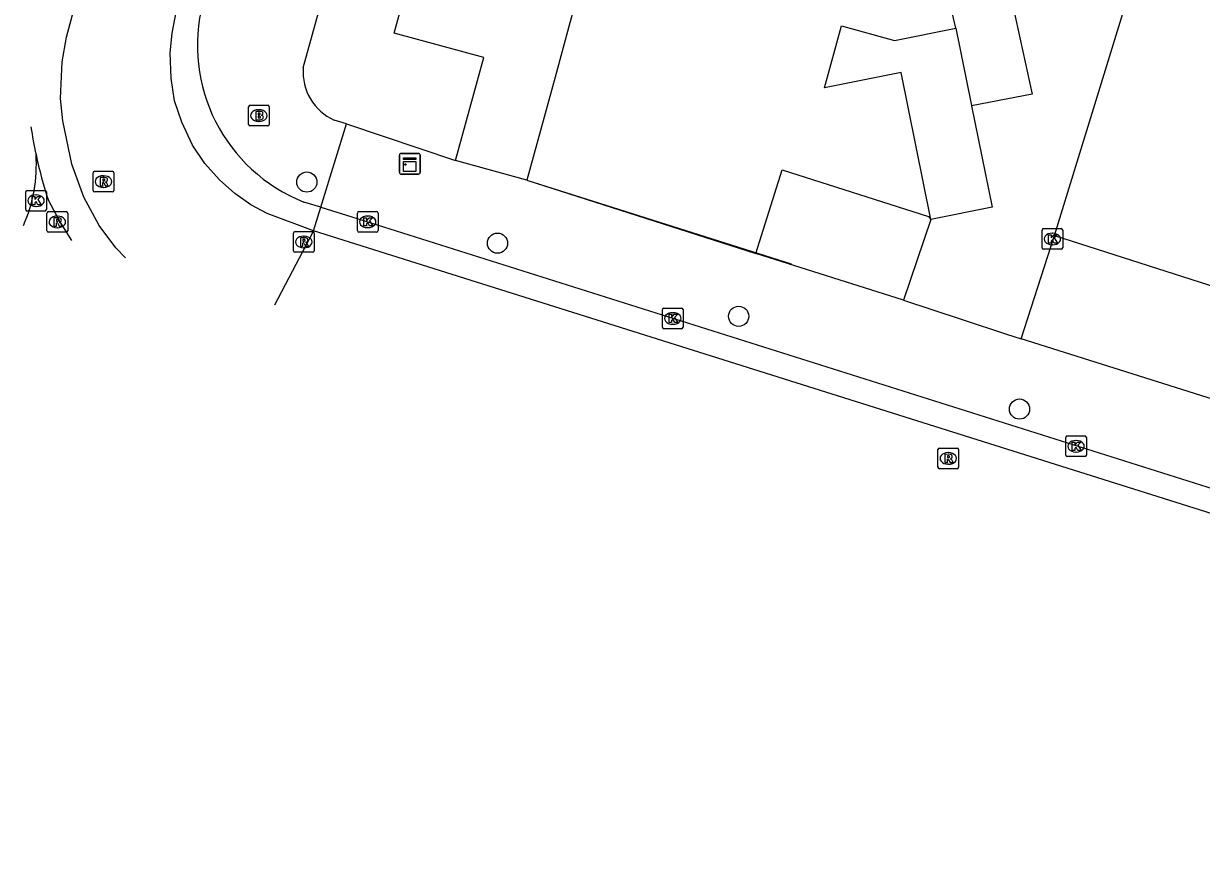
# Model space of a CAD drawing. Extents: x 158087 to 159494, y 382905 to 383981.
# Drawn here: x 158109.5 to 158166.5, y 383127.9 to 383168.7 of the extents above; entities that cross this region are included whole.
import ezdxf

# ---------------------------------------------------------------- set-up
doc = ezdxf.new("R2010")
doc.units = 0
for name, color, linetype in [('IMGEO_Boom', 7, 'Continuous'), ('IMGEO_Brandkraan', 7, 'Continuous'), ('IMGEO_Kast', 7, 'Continuous'), ('IMGEO_Kolk', 7, 'Continuous'), ('IMGEO_Muur', 7, 'Continuous'), ('IMGEO_Pand', 7, 'Continuous'), ('IMGEO_Parkeervlak_open', 7, 'Continuous'), ('IMGEO_Rijbaan_lokaal_gesloten', 7, 'Continuous'), ('IMGEO_Rijbaan_lokaal_open', 7, 'Continuous'), ('IMGEO_Rioolput', 7, 'Continuous'), ('IMGEO_Voetpad_open', 7, 'Continuous')]:
    doc.layers.add(name, color=color, linetype=linetype)

msp = doc.modelspace()

# ---------------------------------------------------------------- linework, layer by layer
at = {"layer": 'IMGEO_Boom'}
for centre in [(158123.222, 383160.991), (158132.451, 383158.033), (158144.126, 383154.492), (158157.718, 383150.001)]:
    msp.add_circle(centre, 0.489, dxfattribs=at)
at = {"layer": 'IMGEO_Brandkraan'}
for p, q in [((158120.401, 383163.784), (158120.401, 383164.636)), ((158120.476, 383164.71), (158121.328, 383164.71)), ((158120.889, 383164.49), (158120.914, 383164.49)), ((158121.402, 383164.636), (158121.402, 383163.784)), ((158120.912, 383163.93), (158120.887, 383163.93)), ((158121.328, 383163.71), (158120.476, 383163.71))]:
    msp.add_line(p, q, dxfattribs=at)
for points in [[(158120.401, 383163.784), (158120.401, 383164.636)], [(158120.476, 383164.71), (158121.328, 383164.71)], [(158120.749, 383164.41), (158120.749, 383164.01), (158120.962, 383164.01)], [(158120.98, 383164.41), (158120.749, 383164.41)], [(158120.928, 383164.329), (158120.874, 383164.329), (158120.874, 383164.253)], [(158121.402, 383164.636), (158121.402, 383163.784)], [(158120.874, 383164.253), (158120.927, 383164.253)], [(158120.936, 383164.177), (158120.874, 383164.177), (158120.874, 383164.096)], [(158120.874, 383164.096), (158120.936, 383164.096)], [(158121.328, 383163.71), (158120.476, 383163.71)]]:
    msp.add_lwpolyline(points, dxfattribs=at)
for centre, radius, start, end in [((158120.478, 383164.634), 0.0765, 91.552, 178.448), ((158120.478, 383164.634), 0.0765, 91.552, 178.448), ((158120.929, 383164.291), 0.0379, 267.8285, 90.9355), ((158120.984, 383164.265), 0.145, 59.4692, 91.5367), ((158121.009, 383164.312), 0.0922, 285.5137, 58.1501), ((158121.326, 383164.634), 0.0765, 1.552, 88.448), ((158121.326, 383164.634), 0.0765, 1.552, 88.448), ((158120.478, 383163.786), 0.0765, 181.552, 268.448), ((158120.478, 383163.786), 0.0765, 181.552, 268.448), ((158120.937, 383164.136), 0.0404, 269.8759, 90.5077), ((158120.968, 383164.261), 0.251, 268.6676, 293.5347), ((158121.014, 383164.12), 0.105, 301.3115, 78.989), ((158121.326, 383163.786), 0.0765, 271.552, 358.448), ((158121.326, 383163.786), 0.0765, 271.552, 358.448)]:
    msp.add_arc(centre, radius, start, end, dxfattribs=at)
for centre, major_axis, ratio, start_param, end_param in [((158120.888, 383164.21), (-0.387, 0.002), 0.722429, 4.712389, 7.853982), ((158120.913, 383164.21), (-0.39, 0.002), 0.717154, 1.570796, 4.712389)]:
    msp.add_ellipse(centre, major_axis=major_axis, ratio=ratio, start_param=start_param, end_param=end_param, dxfattribs=at)
at = {"layer": 'IMGEO_Kast'}
for p, q in [((158127.706, 383161.451), (158127.706, 383162.292)), ((158127.706, 383162.292), (158127.706, 383161.451)), ((158127.781, 383162.376), (158128.622, 383162.376)), ((158128.622, 383162.376), (158127.781, 383162.376)), ((158128.706, 383162.301), (158128.706, 383161.46)), ((158128.706, 383161.46), (158128.706, 383162.301)), ((158128.631, 383161.376), (158127.79, 383161.376)), ((158127.79, 383161.376), (158128.631, 383161.376))]:
    msp.add_line(p, q, dxfattribs=at)
for points in [[(158127.901, 383162.166), (158128.501, 383162.166), (158128.501, 383162.081), (158127.901, 383162.081), (158127.901, 383162.166)], [(158127.901, 383161.991), (158128.501, 383161.991), (158128.501, 383161.502), (158127.901, 383161.502), (158127.901, 383161.991)]]:
    msp.add_lwpolyline(points, dxfattribs=at)
msp.add_circle((158127.985, 383161.84), 0.0377, dxfattribs=at)
for centre, start, end in [((158127.784, 383162.298), 92.4484, 184.2845), ((158127.784, 383162.298), 92.4484, 184.2845), ((158128.628, 383162.298), 2.4484, 94.2845), ((158128.628, 383162.298), 2.4484, 94.2845), ((158128.628, 383161.454), 272.4484, 4.2845), ((158128.628, 383161.454), 272.4484, 4.2845), ((158127.784, 383161.454), 182.4484, 274.2845), ((158127.784, 383161.454), 182.4484, 274.2845)]:
    msp.add_arc(centre, 0.0779, start, end, dxfattribs=at)
at = {"layer": 'IMGEO_Kolk'}
for p, q in [((158109.614, 383159.664), (158109.614, 383160.516)), ((158109.689, 383160.59), (158110.541, 383160.59)), ((158110.102, 383160.37), (158110.127, 383160.37)), ((158110.615, 383160.516), (158110.615, 383159.664)), ((158110.125, 383159.81), (158110.1, 383159.81)), ((158110.541, 383159.59), (158109.689, 383159.59)), ((158125.668, 383158.639), (158125.668, 383159.491)), ((158125.743, 383159.565), (158126.595, 383159.565)), ((158126.156, 383159.345), (158126.181, 383159.345)), ((158126.669, 383159.491), (158126.669, 383158.639)), ((158126.179, 383158.785), (158126.154, 383158.785)), ((158158.809, 383157.809), (158158.809, 383158.661)), ((158158.884, 383158.735), (158159.736, 383158.735)), ((158159.81, 383158.661), (158159.81, 383157.809)), ((158126.595, 383158.565), (158125.743, 383158.565)), ((158159.297, 383158.515), (158159.322, 383158.515)), ((158159.736, 383157.735), (158158.884, 383157.735)), ((158159.32, 383157.955), (158159.295, 383157.955)), ((158140.435, 383153.962), (158140.435, 383154.814)), ((158140.51, 383154.888), (158141.362, 383154.888)), ((158140.923, 383154.668), (158140.948, 383154.668)), ((158141.436, 383154.814), (158141.436, 383153.962)), ((158140.946, 383154.108), (158140.921, 383154.108)), ((158141.362, 383153.888), (158140.51, 383153.888)), ((158159.955, 383147.773), (158159.955, 383148.625)), ((158160.03, 383148.699), (158160.882, 383148.699)), ((158160.443, 383148.479), (158160.468, 383148.479)), ((158160.956, 383148.625), (158160.956, 383147.773)), ((158160.466, 383147.919), (158160.441, 383147.919)), ((158160.882, 383147.699), (158160.03, 383147.699))]:
    msp.add_line(p, q, dxfattribs=at)
for points in [[(158109.614, 383159.664), (158109.614, 383160.516)], [(158109.689, 383160.59), (158110.541, 383160.59)], [(158110.615, 383160.516), (158110.615, 383159.664)], [(158109.935, 383160.29), (158110.058, 383160.29), (158110.058, 383160.139), (158110.188, 383160.29), (158110.352, 383160.29), (158110.206, 383160.139), (158110.359, 383159.89), (158110.207, 383159.89), (158110.122, 383160.054), (158110.058, 383159.987), (158110.058, 383159.89), (158109.935, 383159.89), (158109.935, 383160.29)], [(158110.541, 383159.59), (158109.689, 383159.59)], [(158125.668, 383158.639), (158125.668, 383159.491)], [(158125.743, 383159.565), (158126.595, 383159.565)], [(158125.989, 383159.265), (158126.112, 383159.265), (158126.112, 383159.114), (158126.242, 383159.265), (158126.406, 383159.265), (158126.26, 383159.114), (158126.413, 383158.865), (158126.261, 383158.865), (158126.176, 383159.029), (158126.112, 383158.962), (158126.112, 383158.865), (158125.989, 383158.865), (158125.989, 383159.265)], [(158126.669, 383159.491), (158126.669, 383158.639)], [(158158.809, 383157.809), (158158.809, 383158.661)], [(158158.884, 383158.735), (158159.736, 383158.735)], [(158159.81, 383158.661), (158159.81, 383157.809)], [(158126.595, 383158.565), (158125.743, 383158.565)], [(158159.13, 383158.435), (158159.253, 383158.435), (158159.253, 383158.284), (158159.383, 383158.435), (158159.547, 383158.435), (158159.401, 383158.284), (158159.554, 383158.035), (158159.402, 383158.035), (158159.317, 383158.199), (158159.253, 383158.132), (158159.253, 383158.035), (158159.13, 383158.035), (158159.13, 383158.435)], [(158159.736, 383157.735), (158158.884, 383157.735)], [(158140.435, 383153.962), (158140.435, 383154.814)], [(158140.51, 383154.888), (158141.362, 383154.888)], [(158141.436, 383154.814), (158141.436, 383153.962)], [(158140.756, 383154.588), (158140.879, 383154.588), (158140.879, 383154.437), (158141.009, 383154.588), (158141.173, 383154.588), (158141.027, 383154.437), (158141.18, 383154.188), (158141.028, 383154.188), (158140.943, 383154.352), (158140.879, 383154.285), (158140.879, 383154.188), (158140.756, 383154.188), (158140.756, 383154.588)], [(158141.362, 383153.888), (158140.51, 383153.888)], [(158159.955, 383147.773), (158159.955, 383148.625)], [(158160.03, 383148.699), (158160.882, 383148.699)], [(158160.276, 383148.399), (158160.399, 383148.399), (158160.399, 383148.248), (158160.529, 383148.399), (158160.693, 383148.399), (158160.547, 383148.248), (158160.7, 383147.999), (158160.548, 383147.999), (158160.463, 383148.163), (158160.399, 383148.096), (158160.399, 383147.999), (158160.276, 383147.999), (158160.276, 383148.399)], [(158160.956, 383148.625), (158160.956, 383147.773)], [(158160.882, 383147.699), (158160.03, 383147.699)]]:
    msp.add_lwpolyline(points, dxfattribs=at)
for centre, start, end in [((158109.691, 383160.514), 91.552, 178.448), ((158109.691, 383160.514), 91.552, 178.448), ((158110.539, 383160.514), 1.552, 88.448), ((158110.539, 383160.514), 1.552, 88.448), ((158109.691, 383159.666), 181.552, 268.448), ((158109.691, 383159.666), 181.552, 268.448), ((158110.539, 383159.666), 271.552, 358.448), ((158110.539, 383159.666), 271.552, 358.448), ((158125.745, 383159.489), 91.552, 178.448), ((158125.745, 383159.489), 91.552, 178.448), ((158126.593, 383159.489), 1.552, 88.448), ((158126.593, 383159.489), 1.552, 88.448), ((158125.745, 383158.641), 181.552, 268.448), ((158125.745, 383158.641), 181.552, 268.448), ((158126.593, 383158.641), 271.552, 358.448), ((158126.593, 383158.641), 271.552, 358.448), ((158158.886, 383158.659), 91.552, 178.448), ((158158.886, 383158.659), 91.552, 178.448), ((158159.734, 383158.659), 1.552, 88.448), ((158159.734, 383158.659), 1.552, 88.448), ((158158.886, 383157.811), 181.552, 268.448), ((158158.886, 383157.811), 181.552, 268.448), ((158159.734, 383157.811), 271.552, 358.448), ((158159.734, 383157.811), 271.552, 358.448), ((158140.512, 383154.812), 91.552, 178.448), ((158140.512, 383154.812), 91.552, 178.448), ((158141.36, 383154.812), 1.552, 88.448), ((158141.36, 383154.812), 1.552, 88.448), ((158140.512, 383153.964), 181.552, 268.448), ((158140.512, 383153.964), 181.552, 268.448), ((158141.36, 383153.964), 271.552, 358.448), ((158141.36, 383153.964), 271.552, 358.448), ((158160.032, 383148.623), 91.552, 178.448), ((158160.032, 383148.623), 91.552, 178.448), ((158160.88, 383148.623), 1.552, 88.448), ((158160.88, 383148.623), 1.552, 88.448), ((158160.032, 383147.775), 181.552, 268.448), ((158160.032, 383147.775), 181.552, 268.448), ((158160.88, 383147.775), 271.552, 358.448), ((158160.88, 383147.775), 271.552, 358.448)]:
    msp.add_arc(centre, 0.0765, start, end, dxfattribs=at)
for centre, major_axis, ratio, start_param, end_param in [((158110.101, 383160.09), (-0.387, 0.002), 0.722429, 4.712389, 7.853982), ((158110.126, 383160.09), (-0.39, 0.002), 0.717154, 1.570796, 4.712389), ((158126.155, 383159.065), (-0.387, 0.002), 0.722429, 4.712389, 7.853982), ((158126.18, 383159.065), (-0.39, 0.002), 0.717154, 1.570796, 4.712389), ((158159.296, 383158.235), (-0.387, 0.002), 0.722429, 4.712389, 7.853982), ((158159.321, 383158.235), (-0.39, 0.002), 0.717154, 1.570796, 4.712389), ((158140.922, 383154.388), (-0.387, 0.002), 0.722429, 4.712389, 7.853982), ((158140.947, 383154.388), (-0.39, 0.002), 0.717154, 1.570796, 4.712389), ((158160.442, 383148.199), (-0.387, 0.002), 0.722429, 4.712389, 7.853982), ((158160.467, 383148.199), (-0.39, 0.002), 0.717154, 1.570796, 4.712389)]:
    msp.add_ellipse(centre, major_axis=major_axis, ratio=ratio, start_param=start_param, end_param=end_param, dxfattribs=at)
at = {"layer": 'IMGEO_Muur'}
msp.add_lwpolyline([(158133.867, 383161.076), (158146.662, 383157.032)], dxfattribs=at)
at = {"layer": 'IMGEO_Pand'}
for points in [[(158130.42, 383162.036), (158131.785, 383167.017), (158127.445, 383168.206), (158129.043, 383174.04)], [(158154.632, 383168.437), (158153.449, 383173.564), (158156.391, 383174.137)], [(158136.856, 383171.899), (158136.823, 383171.777), (158136.657, 383171.255), (158135.955, 383168.694), (158135.236, 383166.071), (158133.867, 383161.076)], [(158157.205, 383170.422), (158158.338, 383165.25), (158155.393, 383164.68)], [(158153.431, 383159.174), (158151.988, 383166.3), (158148.286, 383165.55), (158149.109, 383168.552), (158151.676, 383167.838), (158154.632, 383168.437)], [(158154.632, 383168.437), (158155.39, 383164.69), (158155.393, 383164.68)], [(158155.393, 383164.68), (158156.388, 383159.773), (158153.431, 383159.174)], [(158133.867, 383161.076), (158130.42, 383162.036)], [(158144.952, 383157.529), (158146.228, 383161.583), (158153.322, 383159.318), (158153.431, 383159.174)], [(158153.431, 383159.174), (158152.109, 383155.276)], [(158152.109, 383155.276), (158144.952, 383157.529)]]:
    msp.add_lwpolyline(points, dxfattribs=at)
at = {"layer": 'IMGEO_Parkeervlak_open'}
msp.add_lwpolyline([(158159.414, 383158.405), (158187.878, 383149.286)], dxfattribs=at)
at = {"layer": 'IMGEO_Rijbaan_lokaal_gesloten'}
for points in [[(158123.545, 383158.624), (158121.299, 383159.472), (158120.511, 383159.893), (158119.732, 383160.433), (158118.989, 383161.105), (158118.281, 383161.896), (158117.694, 383162.772), (158117.166, 383163.887), (158116.819, 383164.93), (158116.651, 383166.022), (158116.603, 383167.245), (158116.699, 383168.192), (158117.038, 383169.988), (158122.934, 383191.435), (158125.143, 383197.468), (158128.824, 383204.89)], [(158114.447, 383157.32), (158113.975, 383157.813), (158113.174, 383158.889), (158112.421, 383160.267), (158111.855, 383161.854), (158111.404, 383163.963), (158111.299, 383165.033), (158111.383, 383166.817), (158111.593, 383168.013), (158118.896, 383195.213), (158119.498, 383198.799)], [(158110.714, 383160.098), (158111.319, 383158.98), (158111.824, 383158.154)], [(158123.906, 383159.769), (158123.083, 383160.025)], [(158123.545, 383158.624), (158123.906, 383159.769)], [(158123.906, 383159.769), (158125.403, 383159.303), (158130.311, 383157.752), (158203.27, 383134.722), (158233.202, 383125.294), (158245.445, 383121.671), (158283.564, 383110.711), (158294.412, 383107.708)], [(158123.545, 383158.624), (158121.663, 383155.026)], [(158294.047, 383106.593), (158274.356, 383112.076), (158235.952, 383123.218), (158123.545, 383158.624)]]:
    msp.add_lwpolyline(points, dxfattribs=at)
for centre, radius, start, end in [((158126.058, 383167.594), 8.132, 165.2065, 248.5444), ((158131.458, 383166.91), 21.832, 188.561, 192.124), ((158102.757, 383161.845), 7.372, 336.3681, 3.7352), ((158131.497, 383166.901), 21.868, 192.0794, 198.1259)]:
    msp.add_arc(centre, radius, start, end, dxfattribs=at)
at = {"layer": 'IMGEO_Rijbaan_lokaal_open'}
for points in [[(158159.414, 383158.405), (158165.444, 383178.023)], [(158157.8, 383153.402), (158159.414, 383158.405)], [(158152.109, 383155.276), (158154.938, 383154.337), (158157.095, 383153.625), (158157.8, 383153.402)]]:
    msp.add_lwpolyline(points, dxfattribs=at)
at = {"layer": 'IMGEO_Rioolput'}
for p, q in [((158112.954, 383161.514), (158113.806, 383161.514)), ((158112.879, 383160.588), (158112.879, 383161.44)), ((158113.367, 383161.294), (158113.392, 383161.294)), ((158113.88, 383161.44), (158113.88, 383160.588)), ((158113.806, 383160.514), (158112.954, 383160.514)), ((158113.39, 383160.734), (158113.365, 383160.734)), ((158110.645, 383158.636), (158110.645, 383159.488)), ((158110.72, 383159.562), (158111.572, 383159.562)), ((158111.133, 383159.342), (158111.158, 383159.342)), ((158111.646, 383159.488), (158111.646, 383158.636)), ((158111.156, 383158.782), (158111.131, 383158.782)), ((158111.572, 383158.562), (158110.72, 383158.562)), ((158122.575, 383157.664), (158122.575, 383158.516)), ((158122.65, 383158.59), (158123.502, 383158.59)), ((158123.063, 383158.37), (158123.088, 383158.37)), ((158123.576, 383158.516), (158123.576, 383157.664)), ((158123.502, 383157.59), (158122.65, 383157.59)), ((158123.086, 383157.81), (158123.061, 383157.81)), ((158153.771, 383147.186), (158153.771, 383148.038)), ((158153.846, 383148.112), (158154.698, 383148.112)), ((158154.259, 383147.892), (158154.284, 383147.892)), ((158154.772, 383148.038), (158154.772, 383147.186)), ((158154.282, 383147.332), (158154.257, 383147.332)), ((158154.698, 383147.112), (158153.846, 383147.112))]:
    msp.add_line(p, q, dxfattribs=at)
for points in [[(158112.954, 383161.514), (158113.806, 383161.514)], [(158112.879, 383160.588), (158112.879, 383161.44)], [(158113.468, 383161.212), (158113.216, 383161.214), (158113.216, 383160.814)], [(158113.216, 383160.814), (158113.34, 383160.814), (158113.34, 383160.976), (158113.351, 383160.976)], [(158113.394, 383161.133), (158113.34, 383161.133), (158113.34, 383161.052)], [(158113.34, 383161.052), (158113.392, 383161.052)], [(158113.398, 383160.947), (158113.469, 383160.814), (158113.609, 383160.814), (158113.544, 383160.94)], [(158113.88, 383161.44), (158113.88, 383160.588)], [(158113.806, 383160.514), (158112.954, 383160.514)], [(158110.645, 383158.636), (158110.645, 383159.488)], [(158110.72, 383159.562), (158111.572, 383159.562)], [(158111.234, 383159.26), (158110.982, 383159.262), (158110.982, 383158.862)], [(158111.16, 383159.181), (158111.106, 383159.181), (158111.106, 383159.1)], [(158111.646, 383159.488), (158111.646, 383158.636)], [(158110.982, 383158.862), (158111.106, 383158.862), (158111.106, 383159.024), (158111.117, 383159.024)], [(158111.106, 383159.1), (158111.158, 383159.1)], [(158111.164, 383158.995), (158111.235, 383158.862), (158111.375, 383158.862), (158111.31, 383158.988)], [(158111.572, 383158.562), (158110.72, 383158.562)], [(158122.575, 383157.664), (158122.575, 383158.516)], [(158122.65, 383158.59), (158123.502, 383158.59)], [(158123.164, 383158.288), (158122.912, 383158.29), (158122.912, 383157.89)], [(158122.912, 383157.89), (158123.036, 383157.89), (158123.036, 383158.052), (158123.047, 383158.052)], [(158123.09, 383158.209), (158123.036, 383158.209), (158123.036, 383158.128)], [(158123.036, 383158.128), (158123.088, 383158.128)], [(158123.576, 383158.516), (158123.576, 383157.664)], [(158123.502, 383157.59), (158122.65, 383157.59)], [(158123.094, 383158.023), (158123.165, 383157.89), (158123.305, 383157.89), (158123.24, 383158.016)], [(158153.771, 383147.186), (158153.771, 383148.038)], [(158153.846, 383148.112), (158154.698, 383148.112)], [(158154.36, 383147.81), (158154.108, 383147.812), (158154.108, 383147.412)], [(158154.772, 383148.038), (158154.772, 383147.186)], [(158154.108, 383147.412), (158154.232, 383147.412), (158154.232, 383147.574), (158154.243, 383147.574)], [(158154.286, 383147.731), (158154.232, 383147.731), (158154.232, 383147.65)], [(158154.232, 383147.65), (158154.284, 383147.65)], [(158154.29, 383147.545), (158154.361, 383147.412), (158154.501, 383147.412), (158154.436, 383147.538)], [(158154.698, 383147.112), (158153.846, 383147.112)]]:
    msp.add_lwpolyline(points, dxfattribs=at)
for centre, radius, start, end in [((158112.956, 383161.438), 0.0765, 91.552, 178.448), ((158112.956, 383161.438), 0.0765, 91.552, 178.448), ((158113.804, 383161.438), 0.0765, 1.552, 88.448), ((158113.804, 383161.438), 0.0765, 1.552, 88.448), ((158113.35, 383160.923), 0.0533, 26.0293, 88.6989), ((158113.376, 383161.241), 0.19, 274.7715, 282.9687), ((158113.4, 383161.037), 0.0964, 77.0061, 93.1865), ((158113.414, 383161.094), 0.0378, 276.6634, 79.6772), ((158113.467, 383161.102), 0.109, 350.3612, 89.416), ((158113.465, 383161.102), 0.112, 277.5842, 350.9817), ((158113.449, 383160.887), 0.108, 29.5134, 73.7905), ((158112.956, 383160.59), 0.0765, 181.552, 268.448), ((158112.956, 383160.59), 0.0765, 181.552, 268.448), ((158113.804, 383160.59), 0.0765, 271.552, 358.448), ((158113.804, 383160.59), 0.0765, 271.552, 358.448), ((158110.722, 383159.486), 0.0765, 91.552, 178.448), ((158110.722, 383159.486), 0.0765, 91.552, 178.448), ((158111.166, 383159.085), 0.0964, 77.0061, 93.1865), ((158111.18, 383159.142), 0.0378, 276.6634, 79.6772), ((158111.233, 383159.15), 0.109, 350.3612, 89.416), ((158111.57, 383159.486), 0.0765, 1.552, 88.448), ((158111.57, 383159.486), 0.0765, 1.552, 88.448), ((158110.722, 383158.638), 0.0765, 181.552, 268.448), ((158110.722, 383158.638), 0.0765, 181.552, 268.448), ((158111.116, 383158.971), 0.0533, 26.0293, 88.6989), ((158111.142, 383159.289), 0.19, 274.7715, 282.9687), ((158111.231, 383159.15), 0.112, 277.5842, 350.9817), ((158111.215, 383158.935), 0.108, 29.5134, 73.7905), ((158111.57, 383158.638), 0.0765, 271.552, 358.448), ((158111.57, 383158.638), 0.0765, 271.552, 358.448), ((158122.652, 383158.514), 0.0765, 91.552, 178.448), ((158122.652, 383158.514), 0.0765, 91.552, 178.448), ((158123.046, 383157.999), 0.0533, 26.0293, 88.6989), ((158123.072, 383158.317), 0.19, 274.7715, 282.9687), ((158123.096, 383158.113), 0.0964, 77.0061, 93.1865), ((158123.11, 383158.17), 0.0378, 276.6634, 79.6772), ((158123.163, 383158.178), 0.109, 350.3612, 89.416), ((158123.161, 383158.178), 0.112, 277.5842, 350.9817), ((158123.145, 383157.963), 0.108, 29.5134, 73.7905), ((158123.5, 383158.514), 0.0765, 1.552, 88.448), ((158123.5, 383158.514), 0.0765, 1.552, 88.448), ((158122.652, 383157.666), 0.0765, 181.552, 268.448), ((158122.652, 383157.666), 0.0765, 181.552, 268.448), ((158123.5, 383157.666), 0.0765, 271.552, 358.448), ((158123.5, 383157.666), 0.0765, 271.552, 358.448), ((158153.848, 383148.036), 0.0765, 91.552, 178.448), ((158153.848, 383148.036), 0.0765, 91.552, 178.448), ((158154.359, 383147.7), 0.109, 350.3612, 89.416), ((158154.696, 383148.036), 0.0765, 1.552, 88.448), ((158154.696, 383148.036), 0.0765, 1.552, 88.448), ((158154.242, 383147.521), 0.0533, 26.0293, 88.6989), ((158154.268, 383147.839), 0.19, 274.7715, 282.9687), ((158154.292, 383147.635), 0.0964, 77.0061, 93.1865), ((158154.306, 383147.692), 0.0378, 276.6634, 79.6772), ((158154.357, 383147.7), 0.112, 277.5842, 350.9817), ((158154.341, 383147.485), 0.108, 29.5134, 73.7905), ((158153.848, 383147.188), 0.0765, 181.552, 268.448), ((158153.848, 383147.188), 0.0765, 181.552, 268.448), ((158154.696, 383147.188), 0.0765, 271.552, 358.448), ((158154.696, 383147.188), 0.0765, 271.552, 358.448)]:
    msp.add_arc(centre, radius, start, end, dxfattribs=at)
for centre, major_axis, ratio, start_param, end_param in [((158113.366, 383161.014), (-0.387, 0.002), 0.722429, 4.712389, 7.853982), ((158113.391, 383161.014), (-0.39, 0.002), 0.717154, 1.570796, 4.712389), ((158111.132, 383159.062), (-0.387, 0.002), 0.722429, 4.712389, 7.853982), ((158111.157, 383159.062), (-0.39, 0.002), 0.717154, 1.570796, 4.712389), ((158123.062, 383158.09), (-0.387, 0.002), 0.722429, 4.712389, 7.853982), ((158123.087, 383158.09), (-0.39, 0.002), 0.717154, 1.570796, 4.712389), ((158154.258, 383147.612), (-0.387, 0.002), 0.722429, 4.712389, 7.853982), ((158154.283, 383147.612), (-0.39, 0.002), 0.717154, 1.570796, 4.712389)]:
    msp.add_ellipse(centre, major_axis=major_axis, ratio=ratio, start_param=start_param, end_param=end_param, dxfattribs=at)
at = {"layer": 'IMGEO_Voetpad_open'}
for points in [[(158123.046, 383166.519), (158131.469, 383196.918)], [(158123.906, 383159.769), (158125.14, 383163.802)], [(158125.14, 383163.802), (158124.547, 383163.99)], [(158125.14, 383163.802), (158130.42, 383162.036)], [(158133.867, 383161.076), (158144.952, 383157.529)], [(158186.594, 383144.316), (158157.8, 383153.402)]]:
    msp.add_lwpolyline(points, dxfattribs=at)
msp.add_arc((158125.604, 383166.327), 2.565, 175.7064, 245.6731, dxfattribs=at)

doc.saveas('drawing.dxf')
